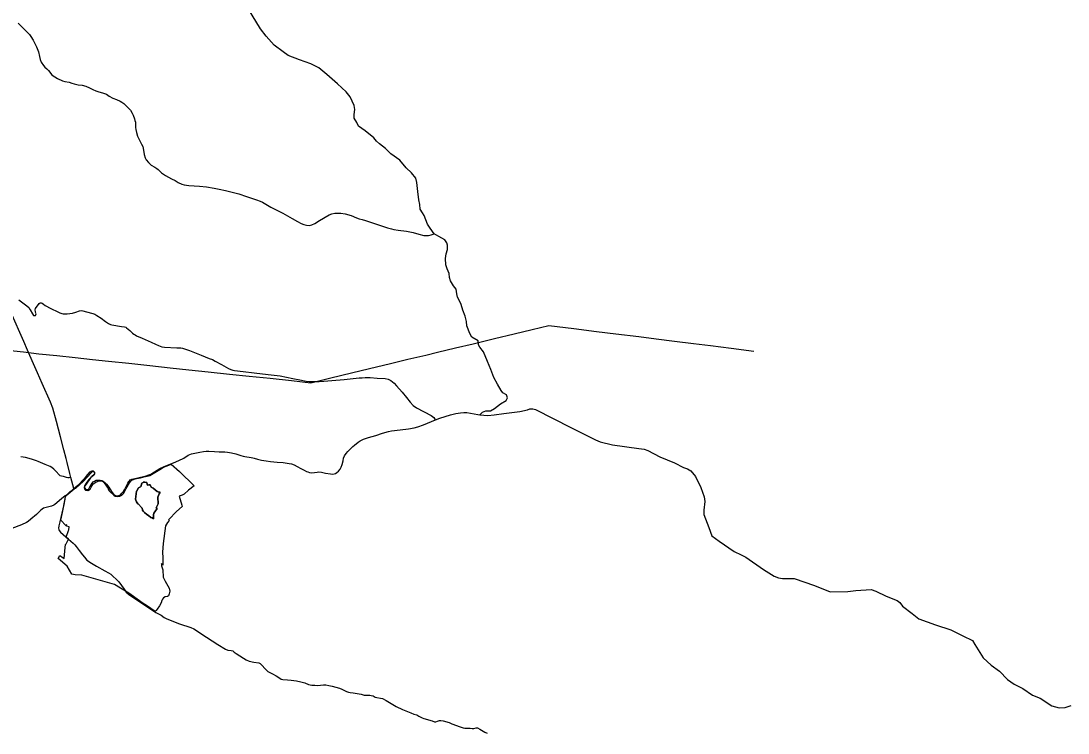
# Model space of a CAD drawing. Extents: x -789162 to -606354, y -1062736 to -945481.
# Drawn here: x -655582 to -643571, y -1008003 to -999837 of the extents above; entities that cross this region are included whole.
import ezdxf

# ---------------------------------------------------------------- set-up
doc = ezdxf.new("R2010")
doc.units = 0
for name, color, linetype in [('_SIRSI VZTAHY_ELEKTRICKE VEDENI VN 110 kV S', 7, 'Continuous'), ('_SIRSI VZTAHY_OP vodnich zdroju II stupne', 7, 'Continuous'), ('_SIRSI VZTAHY_SILNICE I TRIDY_STAV', 7, 'Continuous'), ('_SIRSI VZTAHY_SILNICE II TRIDY_STAV', 7, 'Continuous'), ('_SIRSI VZTAHY_SILNICE III TRIDY_STAV', 7, 'Continuous')]:
    doc.layers.add(name, color=color, linetype=linetype)

msp = doc.modelspace()

# ---------------------------------------------------------------- linework, layer by layer
at = {"layer": '_SIRSI VZTAHY_ELEKTRICKE VEDENI VN 110 kV S'}
for points in [[(-653869, -1003813), (-653657, -1003836), (-653434, -1003860), (-653190, -1003886), (-652963, -1003910), (-652722, -1003935), (-652477, -1003962), (-652255, -1003985), (-652027, -1003930), (-651791, -1003874), (-651582, -1003823), (-651343, -1003766), (-651142, -1003717), (-650936, -1003668), (-650802, -1003636), (-650596, -1003586), (-650395, -1003538), (-650150, -1003479), (-649926, -1003425), (-649717, -1003375), (-649525, -1003329), (-649239, -1003364), (-648979, -1003397), (-648758, -1003424), (-648495, -1003457), (-648295, -1003482), (-648084, -1003508), (-647868, -1003535), (-647673, -1003560), (-647437, -1003589), (-647176, -1003622)], [(-657193, -1003458), (-656957, -1003484), (-656668, -1003515), (-656455, -1003537), (-656208, -1003564), (-655983, -1003588), (-655736, -1003614), (-655554, -1003633), (-655376, -1003653), (-655170, -1003674), (-654959, -1003697), (-654760, -1003718), (-654579, -1003737), (-654344, -1003762), (-654102, -1003788), (-653869, -1003813)]]:
    msp.add_lwpolyline(points, dxfattribs=at)
at = {"layer": '_SIRSI VZTAHY_OP vodnich zdroju II stupne'}
for points in [[(-653762, -1005004), (-653593, -1005169), (-653660, -1005219), (-653710, -1005262), (-653731, -1005276), (-653767, -1005288), (-653736, -1005388), (-653731, -1005405), (-653798, -1005462), (-653885, -1005556), (-653888, -1005561), (-653881, -1005564), (-653900, -1005589), (-653922, -1005626), (-653949, -1005829), (-653957, -1005928), (-653955, -1005992), (-653954, -1005995), (-653954, -1006077), (-653969, -1006059), (-653968, -1006087), (-653954, -1006130), (-653954, -1006131), (-653950, -1006215), (-653929, -1006263), (-653883, -1006340), (-653875, -1006376), (-653881, -1006405), (-653888, -1006428), (-653901, -1006437), (-653927, -1006441), (-653945, -1006452), (-653956, -1006468), (-653967, -1006483), (-653975, -1006511), (-653994, -1006544), (-654019, -1006583), (-654032, -1006599), (-654037, -1006604), (-654041, -1006611), (-654143, -1006542), (-654181, -1006516), (-654250, -1006467), (-654333, -1006408), (-654357, -1006391), (-654365, -1006386), (-654438, -1006343), (-654510, -1006299), (-654885, -1006192), (-654958, -1006190), (-654997, -1006182), (-655053, -1006089), (-655154, -1006003), (-655136, -1005966), (-655114, -1005984), (-655086, -1006001), (-655075, -1005875), (-655072, -1005842), (-655062, -1005835), (-655036, -1005781), (-655062, -1005756), (-655035, -1005679), (-655034, -1005671), (-655027, -1005638), (-655059, -1005631), (-655055, -1005617), (-655063, -1005620), (-655067, -1005622), (-655124, -1005563), (-655106, -1005475), (-655076, -1005318), (-655070, -1005290), (-655062, -1005279), (-654972, -1005203), (-654952, -1005195), (-654866, -1005117), (-654777, -1005018), (-654768, -1005008), (-654755, -1005003), (-654744, -1005007), (-654740, -1005013), (-654737, -1005026), (-654742, -1005039), (-654768, -1005062), (-654804, -1005094), (-654835, -1005139), (-654852, -1005170), (-654855, -1005187), (-654854, -1005198), (-654848, -1005210), (-654841, -1005216), (-654832, -1005218), (-654816, -1005222), (-654815, -1005222), (-654809, -1005220), (-654806, -1005219), (-654789, -1005208), (-654776, -1005184), (-654766, -1005164), (-654752, -1005146), (-654722, -1005126), (-654694, -1005114), (-654672, -1005111), (-654658, -1005112), (-654644, -1005117), (-654627, -1005132), (-654582, -1005199), (-654583, -1005207), (-654569, -1005224), (-654557, -1005238), (-654517, -1005274), (-654501, -1005285), (-654476, -1005292), (-654446, -1005287), (-654423, -1005274), (-654405, -1005256), (-654374, -1005198), (-654338, -1005132), (-654322, -1005113), (-654308, -1005102), (-654283, -1005092), (-654256, -1005084), (-654212, -1005075), (-654173, -1005066), (-654133, -1005057), (-654104, -1005048), (-654047, -1005017), (-653990, -1004980), (-653946, -1004955), (-653904, -1004939), (-653857, -1004921)], [(-654136, -1005128), (-654132, -1005148), (-654125, -1005160), (-654110, -1005157), (-654101, -1005156), (-654097, -1005163), (-654086, -1005182), (-654064, -1005196), (-654018, -1005232), (-654008, -1005237), (-653985, -1005241), (-653996, -1005259), (-654012, -1005300), (-654008, -1005376), (-654030, -1005422), (-654020, -1005428), (-654047, -1005465), (-654057, -1005481), (-654060, -1005501), (-654060, -1005545), (-654075, -1005537), (-654092, -1005531), (-654119, -1005507), (-654139, -1005496), (-654166, -1005475), (-654178, -1005458), (-654189, -1005447), (-654188, -1005442), (-654192, -1005426), (-654194, -1005421), (-654238, -1005373), (-654242, -1005374), (-654256, -1005350), (-654265, -1005334), (-654269, -1005321), (-654255, -1005230), (-654252, -1005224), (-654233, -1005190), (-654209, -1005181), (-654201, -1005172), (-654198, -1005147), (-654194, -1005137), (-654189, -1005132), (-654178, -1005128), (-654178, -1005126), (-654161, -1005127)], [(-654132, -1005148), (-654136, -1005128), (-654161, -1005127), (-654178, -1005126), (-654178, -1005128), (-654189, -1005132), (-654194, -1005137), (-654198, -1005147), (-654201, -1005172), (-654209, -1005181), (-654233, -1005190), (-654252, -1005224), (-654255, -1005230), (-654269, -1005321), (-654265, -1005334), (-654256, -1005350), (-654242, -1005374), (-654238, -1005373), (-654194, -1005421), (-654192, -1005426), (-654188, -1005442), (-654189, -1005447), (-654178, -1005458), (-654166, -1005475), (-654139, -1005496), (-654119, -1005507), (-654092, -1005531), (-654075, -1005537), (-654060, -1005545), (-654060, -1005501), (-654057, -1005481), (-654047, -1005465), (-654020, -1005428), (-654030, -1005422), (-654008, -1005376), (-654012, -1005300), (-653996, -1005259), (-653985, -1005241), (-654008, -1005237), (-654018, -1005232), (-654064, -1005196), (-654086, -1005182), (-654097, -1005163), (-654101, -1005156), (-654110, -1005157), (-654125, -1005160)]]:
    msp.add_lwpolyline(points, close=True, dxfattribs=at)
at = {"layer": '_SIRSI VZTAHY_SILNICE I TRIDY_STAV'}
for points in [[(-650319, -1004352), (-650271, -1004358), (-650228, -1004361), (-650152, -1004354), (-650041, -1004339), (-649952, -1004329), (-649861, -1004314), (-649772, -1004295), (-649746, -1004286), (-649712, -1004284), (-649681, -1004291), (-649273, -1004498), (-648991, -1004642), (-648936, -1004665), (-648797, -1004697), (-648494, -1004739), (-648435, -1004748), (-648392, -1004763), (-648255, -1004837), (-648085, -1004904), (-647982, -1004957), (-647937, -1004975), (-647897, -1004997), (-647846, -1005063), (-647783, -1005186), (-647745, -1005294), (-647736, -1005349), (-647747, -1005446), (-647749, -1005495), (-647690, -1005645), (-647656, -1005743), (-647573, -1005804), (-647402, -1005922), (-647319, -1005958), (-647266, -1005986), (-647065, -1006126), (-646942, -1006206), (-646892, -1006225), (-646845, -1006229), (-646712, -1006229), (-646481, -1006312), (-646299, -1006382), (-646096, -1006380), (-646007, -1006367), (-645829, -1006358), (-645776, -1006375), (-645658, -1006433), (-645531, -1006483), (-645501, -1006507), (-645471, -1006547), (-645359, -1006632), (-645283, -1006693), (-645090, -1006761), (-644917, -1006818), (-644777, -1006888), (-644669, -1006943), (-644639, -1006987), (-644546, -1007140), (-644453, -1007224), (-644358, -1007292), (-644265, -1007391), (-644191, -1007444), (-644089, -1007491), (-643977, -1007567), (-643890, -1007605), (-643759, -1007690), (-643672, -1007713), (-643604, -1007709), (-643537, -1007688)], [(-654975, -1005199), (-654950, -1005177), (-654918, -1005151), (-654867, -1005100), (-654832, -1005061), (-654786, -1005008), (-654776, -1005000), (-654765, -1004997), (-654754, -1004998), (-654746, -1005004), (-654739, -1005012), (-654737, -1005020), (-654737, -1005030), (-654741, -1005042), (-654750, -1005051), (-654763, -1005062), (-654779, -1005073), (-654792, -1005089), (-654835, -1005149), (-654846, -1005165), (-654851, -1005180), (-654849, -1005194), (-654841, -1005206), (-654826, -1005211), (-654815, -1005210), (-654803, -1005203), (-654790, -1005180), (-654775, -1005154), (-654764, -1005136), (-654753, -1005124), (-654736, -1005114), (-654717, -1005105), (-654696, -1005102), (-654672, -1005103), (-654652, -1005108), (-654637, -1005116), (-654617, -1005132), (-654601, -1005150), (-654574, -1005185), (-654542, -1005233), (-654520, -1005262), (-654505, -1005274), (-654487, -1005281), (-654472, -1005283), (-654457, -1005280), (-654440, -1005272), (-654423, -1005254), (-654407, -1005232), (-654395, -1005213), (-654376, -1005177), (-654355, -1005136), (-654345, -1005120), (-654337, -1005109), (-654327, -1005101), (-654310, -1005093), (-654257, -1005080), (-654147, -1005052), (-654114, -1005042), (-654090, -1005033), (-654068, -1005020), (-654020, -1004988), (-653989, -1004968), (-653938, -1004946), (-653830, -1004903), (-653769, -1004877), (-653715, -1004850), (-653662, -1004817), (-653646, -1004809), (-653627, -1004802), (-653528, -1004782), (-653488, -1004775), (-653457, -1004772), (-653426, -1004772), (-653360, -1004776), (-653307, -1004778), (-653244, -1004779), (-653212, -1004782), (-653166, -1004791), (-653115, -1004803), (-653061, -1004821), (-653033, -1004829), (-653014, -1004832), (-652940, -1004843), (-652921, -1004847), (-652907, -1004850), (-652868, -1004862), (-652821, -1004872), (-652767, -1004883), (-652718, -1004888), (-652643, -1004895), (-652573, -1004902), (-652504, -1004911), (-652478, -1004917), (-652447, -1004929), (-652415, -1004947), (-652371, -1004970), (-652333, -1004989), (-652305, -1005002), (-652290, -1005008), (-652273, -1005014), (-652247, -1005018), (-652213, -1005015), (-652185, -1005011), (-652164, -1005009), (-652133, -1005011), (-652087, -1005021), (-652031, -1005032), (-652009, -1005033), (-651990, -1005031), (-651972, -1005026), (-651957, -1005015), (-651938, -1004999), (-651920, -1004976), (-651907, -1004955), (-651897, -1004925), (-651887, -1004883), (-651880, -1004849), (-651871, -1004824), (-651853, -1004796), (-651831, -1004773), (-651812, -1004754), (-651773, -1004718), (-651754, -1004701), (-651712, -1004666), (-651691, -1004651), (-651653, -1004633), (-651595, -1004614), (-651511, -1004590), (-651433, -1004566), (-651364, -1004545), (-651332, -1004539), (-651232, -1004526), (-651135, -1004513), (-651070, -1004502), (-651029, -1004492), (-650966, -1004467), (-650827, -1004411)], [(-650827, -1004411), (-650776, -1004394), (-650716, -1004373), (-650654, -1004352), (-650593, -1004337), (-650541, -1004330), (-650502, -1004329), (-650468, -1004329), (-650425, -1004335), (-650342, -1004349), (-650319, -1004352)], [(-655076, -1005283), (-655049, -1005262), (-655016, -1005235), (-654995, -1005217), (-654975, -1005199)], [(-655076, -1005283), (-655117, -1005319), (-655193, -1005382), (-655206, -1005391), (-655230, -1005400), (-655294, -1005417), (-655321, -1005426), (-655338, -1005435), (-655358, -1005450), (-655404, -1005495), (-655467, -1005552), (-655497, -1005578), (-655516, -1005590), (-655574, -1005614), (-655687, -1005659)]]:
    msp.add_lwpolyline(points, dxfattribs=at)
at = {"layer": '_SIRSI VZTAHY_SILNICE II TRIDY_STAV'}
for points in [[(-655010, -1005072), (-655019, -1005026), (-655052, -1004901), (-655064, -1004853), (-655089, -1004757), (-655128, -1004607), (-655173, -1004430), (-655215, -1004279), (-655242, -1004209), (-655337, -1003996), (-655392, -1003871), (-655454, -1003735), (-655465, -1003708), (-655507, -1003614), (-655550, -1003512), (-655699, -1003175), (-655742, -1003078), (-655795, -1002962)], [(-654975, -1005199), (-655010, -1005072)]]:
    msp.add_lwpolyline(points, dxfattribs=at)
at = {"layer": '_SIRSI VZTAHY_SILNICE III TRIDY_STAV'}
for points in [[(-650841, -1002278), (-650886, -1002215), (-650920, -1002166), (-650936, -1002118), (-650955, -1002066), (-650975, -1002038), (-651003, -1001996), (-651007, -1001941), (-651016, -1001889), (-651031, -1001794), (-651039, -1001690), (-651052, -1001639), (-651100, -1001578), (-651162, -1001521), (-651236, -1001434), (-651340, -1001360), (-651399, -1001298), (-651467, -1001245), (-651505, -1001216), (-651534, -1001176), (-651634, -1001097), (-651708, -1001042), (-651729, -1001000), (-651761, -1000951), (-651759, -1000909), (-651752, -1000852), (-651759, -1000805), (-651805, -1000708), (-651852, -1000648), (-651949, -1000557), (-652073, -1000451), (-652166, -1000376), (-652257, -1000327), (-652388, -1000283), (-652518, -1000233), (-652574, -1000190), (-652677, -1000115), (-652770, -1000012), (-652833, -999928), (-653057, -999561)], [(-655613, -999862), (-655535, -999942), (-655499, -999978), (-655484, -999994), (-655469, -1000015), (-655443, -1000056), (-655430, -1000079), (-655402, -1000132), (-655382, -1000190), (-655370, -1000243), (-655361, -1000279), (-655350, -1000310), (-655324, -1000347), (-655307, -1000367), (-655286, -1000386), (-655267, -1000405), (-655228, -1000453), (-655211, -1000468), (-655192, -1000479), (-655161, -1000496), (-655104, -1000525), (-655080, -1000532), (-655030, -1000540), (-654998, -1000549), (-654973, -1000558), (-654924, -1000568), (-654878, -1000573), (-654839, -1000583), (-654795, -1000604), (-654757, -1000623), (-654723, -1000638), (-654687, -1000651), (-654648, -1000663), (-654600, -1000676), (-654568, -1000698), (-654526, -1000722), (-654487, -1000739), (-654444, -1000756), (-654423, -1000768), (-654403, -1000784), (-654351, -1000834), (-654326, -1000860), (-654304, -1000895), (-654295, -1000919), (-654279, -1000959), (-654274, -1000978), (-654269, -1000997), (-654267, -1001059), (-654264, -1001083), (-654257, -1001115), (-654243, -1001159), (-654231, -1001187), (-654215, -1001218), (-654199, -1001248), (-654184, -1001277), (-654179, -1001297), (-654170, -1001367), (-654157, -1001405), (-654146, -1001428), (-654120, -1001459), (-654104, -1001475), (-654086, -1001491), (-654044, -1001515), (-654022, -1001529), (-654007, -1001540), (-653994, -1001555), (-653968, -1001579), (-653924, -1001608), (-653853, -1001646), (-653814, -1001667), (-653777, -1001688), (-653735, -1001709), (-653709, -1001717), (-653681, -1001721), (-653657, -1001722), (-653532, -1001731), (-653455, -1001738), (-653364, -1001754), (-653307, -1001765), (-653235, -1001782), (-653082, -1001818), (-652993, -1001849), (-652878, -1001890), (-652838, -1001904), (-652810, -1001916), (-652714, -1001972), (-652576, -1002043), (-652469, -1002101), (-652408, -1002136), (-652367, -1002159), (-652338, -1002172), (-652308, -1002180), (-652275, -1002181), (-652245, -1002175), (-652212, -1002159), (-652157, -1002126), (-652048, -1002062), (-652017, -1002048), (-651983, -1002041), (-651912, -1002043), (-651864, -1002048), (-651794, -1002068), (-651733, -1002094), (-651701, -1002105), (-651666, -1002113), (-651628, -1002124), (-651376, -1002209), (-651331, -1002222), (-651303, -1002230), (-651255, -1002235), (-651158, -1002247), (-651082, -1002261), (-651016, -1002281), (-650962, -1002296), (-650938, -1002299), (-650905, -1002298), (-650875, -1002291), (-650841, -1002278)], [(-650319, -1004352), (-650288, -1004323), (-650250, -1004308), (-650195, -1004308), (-650150, -1004281), (-650082, -1004228), (-650017, -1004190), (-650002, -1004158), (-650013, -1004124), (-650053, -1004103), (-650074, -1004073), (-650116, -1004003), (-650159, -1003927), (-650192, -1003834), (-650231, -1003741), (-650277, -1003633), (-650319, -1003578), (-650332, -1003550), (-650338, -1003506), (-650410, -1003464), (-650434, -1003421), (-650468, -1003332), (-650470, -1003284), (-650487, -1003222), (-650512, -1003155), (-650531, -1003087), (-650546, -1003055), (-650576, -1003006), (-650582, -1002966), (-650590, -1002913), (-650620, -1002875), (-650654, -1002816), (-650667, -1002780), (-650669, -1002733), (-650694, -1002680), (-650707, -1002632), (-650711, -1002562), (-650705, -1002507), (-650690, -1002456), (-650688, -1002410), (-650696, -1002382), (-650719, -1002348), (-650787, -1002310), (-650841, -1002278)], [(-655607, -1003034), (-655515, -1003104), (-655491, -1003122), (-655474, -1003148), (-655449, -1003195), (-655436, -1003213), (-655424, -1003216), (-655415, -1003213), (-655409, -1003207), (-655406, -1003197), (-655409, -1003188), (-655415, -1003172), (-655419, -1003149), (-655414, -1003135), (-655373, -1003078), (-655362, -1003070), (-655350, -1003068), (-655340, -1003072), (-655322, -1003086), (-655305, -1003100), (-655238, -1003135), (-655160, -1003174), (-655136, -1003185), (-655113, -1003192), (-655097, -1003196), (-655075, -1003197), (-655052, -1003195), (-654992, -1003187), (-654951, -1003175), (-654911, -1003162), (-654889, -1003159), (-654871, -1003162), (-654829, -1003174), (-654758, -1003192), (-654735, -1003200), (-654711, -1003214), (-654662, -1003247), (-654613, -1003283), (-654577, -1003307), (-654556, -1003318), (-654538, -1003323), (-654428, -1003341), (-654392, -1003345), (-654377, -1003350), (-654369, -1003356), (-654334, -1003386), (-654302, -1003416), (-654285, -1003429), (-654271, -1003438), (-654256, -1003446), (-654193, -1003473), (-654089, -1003520), (-654040, -1003542), (-654002, -1003558), (-653966, -1003573), (-653936, -1003579), (-653792, -1003584), (-653749, -1003585), (-653727, -1003589), (-653693, -1003599), (-653650, -1003615), (-653516, -1003669), (-653424, -1003706), (-653385, -1003721), (-653352, -1003737), (-653280, -1003778), (-653200, -1003824), (-653174, -1003834), (-653153, -1003841), (-653132, -1003846), (-653033, -1003858), (-652907, -1003874), (-652747, -1003892), (-652610, -1003908), (-652462, -1003937), (-652381, -1003953), (-652311, -1003966), (-652277, -1003970), (-652244, -1003972), (-652193, -1003973), (-652161, -1003973), (-652108, -1003969), (-652015, -1003960), (-651876, -1003948), (-651701, -1003931), (-651666, -1003928), (-651632, -1003926), (-651576, -1003927), (-651496, -1003932), (-651403, -1003936), (-651370, -1003944), (-651338, -1003959), (-651300, -1003990), (-651273, -1004021), (-651207, -1004094), (-651158, -1004157), (-651118, -1004207), (-651083, -1004247), (-651044, -1004273), (-650878, -1004361), (-650846, -1004385), (-650833, -1004403), (-650827, -1004411)], [(-655010, -1005072), (-655029, -1005075), (-655045, -1005075), (-655060, -1005071), (-655092, -1005061), (-655116, -1005058), (-655130, -1005054), (-655140, -1005046), (-655182, -1005001), (-655205, -1004977), (-655226, -1004959), (-655248, -1004946), (-655303, -1004922), (-655383, -1004890), (-655404, -1004882), (-655462, -1004863), (-655531, -1004845), (-655582, -1004835)], [(-655076, -1005283), (-655080, -1005321), (-655089, -1005381), (-655135, -1005582), (-655146, -1005627), (-655150, -1005652), (-655148, -1005668), (-655143, -1005680), (-655128, -1005698), (-655038, -1005778), (-654983, -1005827), (-654964, -1005845), (-654948, -1005864), (-654914, -1005909), (-654874, -1005961), (-654853, -1005988), (-654825, -1006019), (-654774, -1006055), (-654735, -1006078), (-654714, -1006089), (-654618, -1006143), (-654576, -1006166), (-654552, -1006183), (-654522, -1006207), (-654491, -1006237), (-654459, -1006268), (-654428, -1006310), (-654398, -1006354), (-654374, -1006387), (-654347, -1006410), (-654275, -1006459), (-654138, -1006552), (-654034, -1006619), (-653975, -1006653), (-653937, -1006677), (-653910, -1006693), (-653764, -1006752), (-653634, -1006791), (-653600, -1006810), (-653454, -1006904), (-653323, -1006987), (-653237, -1007041), (-653210, -1007052), (-653171, -1007057), (-653153, -1007062), (-653135, -1007075), (-653114, -1007092), (-653030, -1007144), (-652998, -1007165), (-652962, -1007179), (-652912, -1007189), (-652854, -1007199), (-652836, -1007207), (-652815, -1007229), (-652785, -1007264), (-652766, -1007284), (-652748, -1007297), (-652696, -1007325), (-652654, -1007346), (-652623, -1007366), (-652597, -1007384), (-652577, -1007391), (-652526, -1007393), (-652482, -1007396), (-652421, -1007405), (-652373, -1007415), (-652327, -1007429), (-652282, -1007447), (-652265, -1007452), (-652246, -1007455), (-652210, -1007455), (-652180, -1007457), (-652113, -1007452), (-652084, -1007452), (-652049, -1007457), (-652011, -1007464), (-651928, -1007489), (-651902, -1007499), (-651846, -1007527), (-651824, -1007536), (-651805, -1007540), (-651772, -1007542), (-651726, -1007551), (-651681, -1007559), (-651645, -1007567), (-651626, -1007569), (-651581, -1007569), (-651564, -1007571), (-651542, -1007578), (-651517, -1007592), (-651501, -1007597), (-651459, -1007602), (-651434, -1007608), (-651393, -1007631), (-651276, -1007697), (-651205, -1007732), (-651166, -1007750), (-651108, -1007773), (-651076, -1007785), (-651042, -1007796), (-651019, -1007808), (-650981, -1007829), (-650959, -1007836), (-650866, -1007865), (-650838, -1007873), (-650822, -1007873), (-650804, -1007868), (-650781, -1007860), (-650765, -1007858), (-650740, -1007862), (-650670, -1007884), (-650641, -1007898), (-650544, -1007933), (-650511, -1007944), (-650489, -1007946), (-650459, -1007947), (-650430, -1007949), (-650405, -1007953), (-650386, -1007950), (-650361, -1007944), (-650346, -1007944), (-650318, -1007958), (-650259, -1007993), (-650233, -1008003)]]:
    msp.add_lwpolyline(points, dxfattribs=at)

doc.saveas('drawing.dxf')
